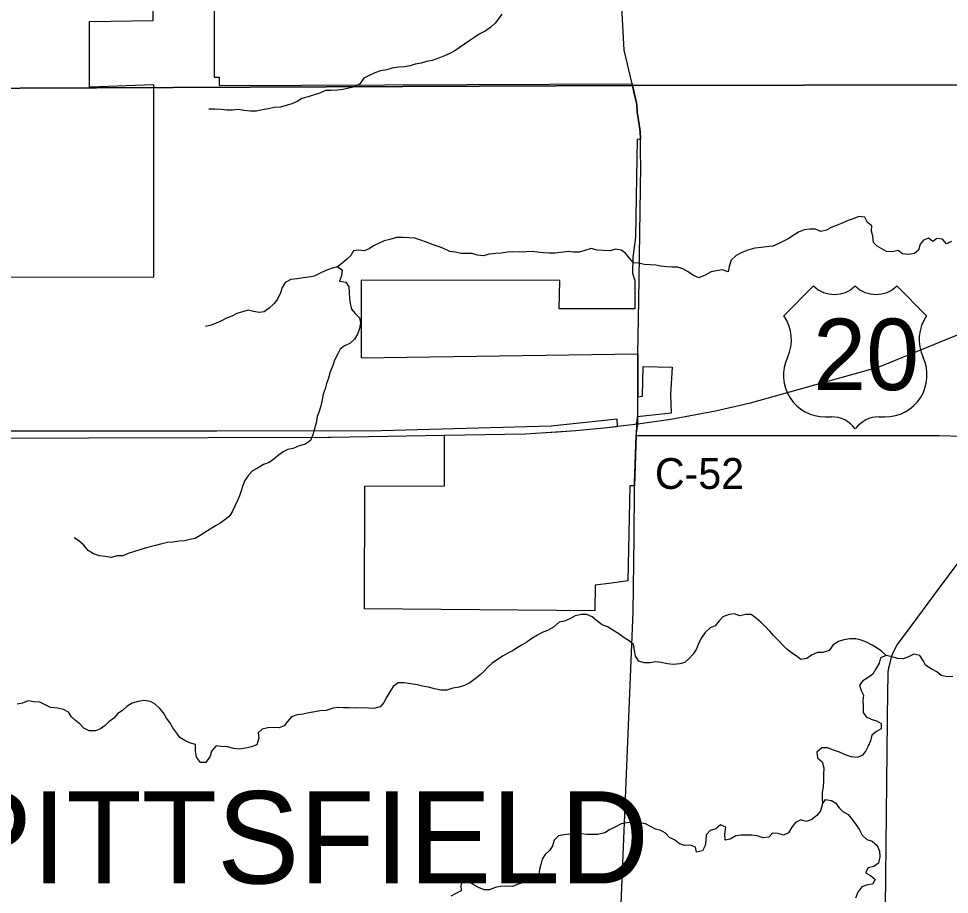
# Model space of a CAD drawing. Extents: x 1857828 to 2277390, y 930619 to 1324581.
# Drawn here: x 2040223 to 2049301, y 1185158 to 1193698 of the extents above; entities that cross this region are included whole.
import ezdxf

# ---------------------------------------------------------------- set-up
doc = ezdxf.new("R2010")
doc.units = 0
for name, color, linetype in [('GM_X_Corporation', 7, 'Continuous'), ('GM_X_County_Road', 7, 'Continuous'), ('GM_X_County_Road_Text', 7, 'Continuous'), ('GM_X_Minor_River', 7, 'Continuous'), ('GM_X_State_Route', 7, 'Continuous'), ('GM_X_Township', 7, 'Continuous'), ('GM_X_Township_Text', 7, 'Continuous'), ('GM_X_US_Location', 7, 'Continuous'), ('GM_X_US_Route', 7, 'Continuous'), ('GM_X_US_Shield', 7, 'Continuous')]:
    doc.layers.add(name, color=color, linetype=linetype)

msp = doc.modelspace()

# ---------------------------------------------------------------- linework, layer by layer
at = {"layer": 'GM_X_Corporation'}
for points in [[(2038354.2, 1191177.3), (2041543.4, 1191179.4), (2041543.6, 1193050.9), (2040914.7, 1193029), (2040914.7, 1193668.4), (2041535, 1193679.2), (2041535.1, 1194887.4), (2041706.6, 1194883.3), (2041730.8, 1195709), (2040285.7, 1195322.2), (2040285.6, 1195612.6), (2037965.9, 1195665.2)], [(2042130.6, 1193940.3), (2042130.5, 1193127.5), (2042180.5, 1193127.5), (2042180.5, 1193045.9), (2046206.9, 1193062.9), (2046210.9, 1193045.7), (2046253.4, 1192860.8), (2046257.8, 1192785.9), (2046269.7, 1192706.9), (2046286.5, 1192596.6), (2046290.1, 1192521.2), (2046255.2, 1192519.9), (2046250.9, 1192152.1), (2046241.1, 1191566.9), (2046212.7, 1191367.3), (2046210.2, 1191217.3), (2046234, 1191144.7), (2046234.3, 1190867.2), (2045496.9, 1190869.1), (2045501.6, 1191145.6), (2043563.9, 1191147.8), (2043563.8, 1190391.8), (2046263.3, 1190429), (2046262.1, 1190009.6), (2046309.8, 1190015.4), (2046314.8, 1190305.1), (2046598.7, 1190300.2), (2046581.9, 1190033.7), (2046588.7, 1189851.3), (2046256.4, 1189815.7), (2046250.1, 1189745.1), (2046246.3, 1189634.3), (2046230.6, 1189141.7), (2046183.3, 1189140.6), (2046166.6, 1188214.6), (2046006.2, 1188194.6), (2045845.9, 1188174.5), (2045842.5, 1187924.6), (2043597.7, 1187941.7), (2043599.5, 1189140.4), (2044377.4, 1189143.4), (2044375.9, 1189636.1), (2045164.5, 1189650.5), (2045366.1, 1189662.6), (2045659.1, 1189680.3), (2045967.9, 1189711.9), (2046063.6, 1189723.2), (2046061.7, 1189793.5), (2045417.3, 1189723.9), (2043763.9, 1189678.5), (2042155.9, 1189676), (2037128.9, 1189676.6)]]:
    msp.add_lwpolyline(points, dxfattribs=at)
at = {"layer": 'GM_X_County_Road'}
for points in [[(2046246.3, 1189634.3), (2047395.4, 1189632.2), (2049204.7, 1189632.2), (2050293.4, 1189600.3)], [(2048671.5, 1184425.9), (2048694.2, 1186551.3), (2048702.2, 1187148.8), (2048703.7, 1187277.1), (2048705.5, 1187325.3), (2048709.4, 1187367.4), (2048719.3, 1187403.5), (2048737.1, 1187471.7), (2048748.9, 1187505.9), (2048766.8, 1187544), (2048792.6, 1187592.2), (2048882.2, 1187710.8), (2049206.6, 1188149), (2050293.4, 1189600.3)]]:
    msp.add_lwpolyline(points, dxfattribs=at)
at = {"layer": 'GM_X_Minor_River'}
for points in [[(2044936.9, 1193740.7), (2044903, 1193696.5), (2044871.1, 1193654.4), (2044829.2, 1193614.2), (2044775.3, 1193576.1), (2044715.3, 1193547.9), (2044671.4, 1193517.8), (2044623.4, 1193483.6), (2044573.5, 1193447.5), (2044521.6, 1193413.3), (2044477.7, 1193385.2), (2044429.7, 1193359.1), (2044375.8, 1193334.9), (2044327.8, 1193314.8), (2044257.9, 1193288.6), (2044201.9, 1193280.6), (2044149.9, 1193262.4), (2044091.9, 1193252.3), (2044042, 1193238.2), (2043986, 1193228.1), (2043928, 1193224), (2043868, 1193213.9), (2043814, 1193199.8), (2043754, 1193189.7), (2043698.1, 1193169.6), (2043636.1, 1193141.4), (2043590.2, 1193117.3), (2043550.3, 1193061.1), (2043498.4, 1193032.9), (2043444.4, 1193020.8), (2043390.4, 1193006.7), (2043334.4, 1193000.6), (2043272.4, 1192998.6), (2043216.4, 1192998.5), (2043162.5, 1192972.3), (2043106.5, 1192954.2), (2043046.6, 1192936.1), (2042986.6, 1192919.9), (2042938.6, 1192889.8), (2042888.7, 1192867.7)], [(2042888.7, 1192867.7), (2042832.7, 1192849.6), (2042776.8, 1192833.4), (2042716.8, 1192831.3), (2042660.8, 1192819.2), (2042602.8, 1192807.1), (2042542.8, 1192797), (2042484.8, 1192794.9), (2042424.8, 1192802.9), (2042364.8, 1192810.8), (2042308.8, 1192806.7), (2042252.8, 1192806.6), (2042200.7, 1192812.6), (2042132.7, 1192816.5), (2042078.7, 1192814.4)], [(2049322.5, 1191523.6), (2049274.5, 1191501.5), (2049234.4, 1191547.6), (2049180.4, 1191555.5), (2049138.5, 1191525.4), (2049098.4, 1191557.4), (2049048.4, 1191537.3), (2049016.5, 1191497.1), (2049000.7, 1191441), (2048962.7, 1191406.8), (2048902.8, 1191398.8), (2048844.7, 1191404.7), (2048800.6, 1191436.7), (2048744.7, 1191424.6), (2048686.7, 1191428.5), (2048642.6, 1191454.5), (2048598.5, 1191478.5), (2048560.4, 1191514.5), (2048556.3, 1191576.7), (2048542.2, 1191624.8), (2048546.1, 1191676.9), (2048504, 1191708.9), (2048477.9, 1191761), (2048419.8, 1191768.9), (2048363.9, 1191744.8), (2048305.9, 1191726.7), (2048256, 1191702.6), (2048206, 1191684.4), (2048148.1, 1191660.3), (2048104.1, 1191636.2), (2048046.1, 1191622.1), (2047996.1, 1191644), (2047940.1, 1191644), (2047886.1, 1191639.9), (2047830.1, 1191615.7), (2047778.2, 1191583.6), (2047736.3, 1191555.4), (2047684.3, 1191527.3), (2047630.4, 1191503.2), (2047578.4, 1191479.1), (2047518.4, 1191472.9), (2047464.4, 1191466.9), (2047404.5, 1191458.8), (2047334.5, 1191438.6), (2047276.5, 1191418.5), (2047222.6, 1191388.3), (2047174.7, 1191344.1), (2047152.9, 1191282), (2047143, 1191229.8), (2047086.9, 1191247.8), (2047028.9, 1191237.7), (2046977, 1191229.6), (2046919, 1191197.4), (2046859.1, 1191169.3)], [(2046859.1, 1191169.3), (2046807, 1191193.3), (2046752.9, 1191229.3), (2046702.9, 1191259.3), (2046652.8, 1191275.2), (2046596.8, 1191273.2), (2046542.8, 1191277.1), (2046486.8, 1191285), (2046436.8, 1191293), (2046384.7, 1191296.9), (2046326.7, 1191300.8), (2046270.7, 1191314.8), (2046220.7, 1191316.7), (2046180.6, 1191362.8), (2046142.4, 1191410.8), (2046100.4, 1191440.8), (2046048.3, 1191448.8), (2045990.4, 1191434.7), (2045924.4, 1191436.6), (2045866.4, 1191440.5), (2045808.3, 1191456.5), (2045746.3, 1191436.3), (2045690.4, 1191420.2), (2045636.4, 1191420.1), (2045582.3, 1191426.1), (2045512.4, 1191417.9), (2045454.4, 1191409.9), (2045402.4, 1191409.8), (2045338.4, 1191415.7), (2045288.3, 1191421.6), (2045224.3, 1191427.6), (2045174.3, 1191425.5), (2045108.3, 1191421.4), (2045050.3, 1191425.3), (2044992.3, 1191419.2), (2044930.3, 1191411.1), (2044876.3, 1191407), (2044812.3, 1191400.9), (2044756.4, 1191384.8), (2044700.3, 1191392.7), (2044646.3, 1191408.7), (2044594.3, 1191406.6), (2044544.3, 1191408.6), (2044482.2, 1191420.5), (2044430.2, 1191426.4), (2044362.1, 1191458.4), (2044314.1, 1191474.4), (2044256, 1191496.3), (2044200, 1191518.3), (2044147.9, 1191538.3), (2044087.9, 1191556.3), (2044029.9, 1191560.2), (2043969.9, 1191564.1), (2043907.8, 1191564), (2043843.9, 1191543.9), (2043787.9, 1191529.8), (2043734, 1191505.6), (2043686, 1191481.5), (2043642.1, 1191453.4), (2043592.1, 1191433.2), (2043540.1, 1191439.2), (2043490.1, 1191435.1), (2043464.2, 1191389), (2043420.3, 1191348.8), (2043376.4, 1191310.6), (2043334.4, 1191278.5), (2043270.5, 1191262.4), (2043220.5, 1191240.3), (2043156.6, 1191212.1), (2043106.6, 1191188), (2043052.7, 1191175.9), (2043000.7, 1191169.8), (2042938.7, 1191159.7), (2042878.7, 1191153.6), (2042822.7, 1191125.4), (2042794.9, 1191077.3), (2042777, 1191023.1), (2042749.1, 1190960.9), (2042717.2, 1190918.8), (2042667.3, 1190874.6), (2042619.4, 1190838.4), (2042569.4, 1190832.4), (2042513.4, 1190842.3), (2042461.3, 1190856.3), (2042405.4, 1190838.1), (2042351.4, 1190824), (2042301.5, 1190795.9), (2042251.5, 1190775.8), (2042203.6, 1190751.6), (2042149.6, 1190729.5), (2042101.6, 1190709.4), (2042045.7, 1190697.3)], [(2043334.4, 1191278.5), (2043378.5, 1191248.5), (2043372.7, 1191190.4), (2043352.8, 1191138.2), (2043414.8, 1191128.3), (2043444.9, 1191084.2), (2043447, 1191028.1), (2043451.2, 1190969.9), (2043457.3, 1190919.8), (2043471.4, 1190863.7), (2043505.5, 1190821.7), (2043549.6, 1190781.6), (2043557.7, 1190731.5), (2043547.9, 1190677.4), (2043528, 1190621.2), (2043500.1, 1190571.1), (2043452.2, 1190528.9), (2043402.3, 1190508.8), (2043360.3, 1190474.6), (2043336.4, 1190428.5), (2043304.6, 1190368.3), (2043286.7, 1190314.1), (2043262.8, 1190254), (2043245, 1190191.8), (2043225.1, 1190139.6), (2043213.2, 1190087.5), (2043195.3, 1190035.3), (2043185.5, 1189981.2), (2043169.6, 1189921), (2043155.7, 1189866.9), (2043133.8, 1189818.7), (2043124, 1189756.6), (2043110.1, 1189698.4), (2043094.2, 1189640.2), (2043070.4, 1189584.1), (2043020.4, 1189547.9), (2042960.5, 1189533.8), (2042900.5, 1189507.6), (2042848.6, 1189497.6), (2042804.6, 1189473.4), (2042754.7, 1189437.3), (2042712.8, 1189403.1), (2042666.8, 1189371), (2042612.9, 1189348.9), (2042560.9, 1189318.7), (2042505, 1189288.6), (2042465.1, 1189246.4), (2042431.2, 1189194.2), (2042409.3, 1189144.1), (2042393.4, 1189093.9), (2042377.5, 1189045.8), (2042353.7, 1188993.6), (2042331.8, 1188945.5), (2042307.9, 1188895.3), (2042280, 1188845.2), (2042234.1, 1188811), (2042190.2, 1188778.9), (2042144.2, 1188750.8), (2042092.3, 1188718.6), (2042040.3, 1188688.5), (2041994.4, 1188656.3), (2041946.5, 1188630.2), (2041892.5, 1188620.1), (2041840.5, 1188606), (2041790.5, 1188603.9), (2041728.5, 1188591.8), (2041674.5, 1188589.7), (2041618.6, 1188577.6), (2041558.6, 1188559.5), (2041506.6, 1188547.4), (2041456.6, 1188533.3), (2041404.7, 1188517.1), (2041354.7, 1188503.1), (2041290.7, 1188480.9), (2041240.8, 1188460.8), (2041184.8, 1188458.7), (2041124.8, 1188444.6), (2041066.8, 1188454.5), (2041010.8, 1188458.4), (2040952.7, 1188480.4), (2040902.6, 1188512.4), (2040858.5, 1188564.5), (2040810.4, 1188604.5), (2040764.3, 1188636.5)], [(2048683.8, 1187489.1), (2048639.7, 1187531.1), (2048597.7, 1187559.1), (2048549.6, 1187589.1), (2048493.5, 1187617.1), (2048439.5, 1187637.1), (2048389.4, 1187649), (2048329.4, 1187651), (2048273.4, 1187638.9), (2048219.5, 1187624.7), (2048167.5, 1187590.6), (2048129.7, 1187536.4), (2048067.7, 1187518.3), (2048013.7, 1187518.2), (2047957.8, 1187490.1), (2047911.8, 1187459.9), (2047853.8, 1187449.8), (2047805.8, 1187485.8), (2047761.7, 1187513.8), (2047717.6, 1187549.8), (2047675.5, 1187587.9), (2047631.4, 1187635.9), (2047585.3, 1187682), (2047549.2, 1187724), (2047509.1, 1187768.1), (2047467, 1187810.1), (2047418.9, 1187850.1), (2047368.8, 1187886.2), (2047316.8, 1187888.1), (2047258.8, 1187876), (2047206.7, 1187893.9), (2047154.8, 1187887.8), (2047092.8, 1187863.7), (2047054.9, 1187825.6), (2047017, 1187777.4), (2046969, 1187757.3), (2046919.1, 1187713.1), (2046885.3, 1187658.9), (2046857.4, 1187610.8), (2046835.5, 1187552.6), (2046801.6, 1187500.4), (2046759.7, 1187454.2), (2046721.8, 1187420.1), (2046671.8, 1187406), (2046607.8, 1187399.9), (2046551.8, 1187407.8), (2046489.8, 1187419.8), (2046437.8, 1187425.7), (2046379.8, 1187415.6), (2046323.8, 1187417.6), (2046273.7, 1187433.5), (2046239.6, 1187479.6), (2046229.5, 1187539.7), (2046219.3, 1187595.8), (2046179.2, 1187631.8), (2046129.2, 1187659.8), (2046077.1, 1187697.9), (2046019, 1187733.9), (2045966.9, 1187765.9), (2045914.9, 1187787.8), (2045860.8, 1187829.9), (2045816.7, 1187863.9), (2045766.6, 1187887.9), (2045714.6, 1187887.8), (2045652.6, 1187873.7), (2045606.7, 1187847.6), (2045546.7, 1187823.4), (2045494.8, 1187811.3), (2045438.9, 1187765.1), (2045382.9, 1187730.9), (2045331, 1187710.8), (2045283, 1187686.7), (2045229.1, 1187652.5), (2045179.2, 1187616.4), (2045133.2, 1187592.3), (2045085.3, 1187562.1), (2045039.4, 1187534), (2044995.4, 1187509.9), (2044949.5, 1187485.8), (2044895.5, 1187449.6), (2044843.6, 1187413.4), (2044797.7, 1187369.3), (2044761.8, 1187333.1), (2044721.9, 1187295), (2044676, 1187258.8), (2044624, 1187220.6), (2044572.1, 1187194.5), (2044520.1, 1187180.4), (2044458.2, 1187168.3), (2044400.2, 1187148.2), (2044340.2, 1187150.1), (2044280.1, 1187164), (2044222.1, 1187178), (2044164.1, 1187187.9), (2044110, 1187201.9), (2044048, 1187211.8), (2043984, 1187219.7), (2043926, 1187221.6), (2043878, 1187185.5), (2043844.2, 1187133.3), (2043816.3, 1187083.2)], [(2049336.4, 1187281.5), (2049282.4, 1187279.4), (2049222.3, 1187291.4), (2049180.2, 1187329.4), (2049124.2, 1187357.4), (2049072.1, 1187391.4), (2049042, 1187443.5), (2049011.9, 1187487.6), (2048955.8, 1187499.5), (2048903.9, 1187475.4), (2048849.9, 1187455.2), (2048793.9, 1187459.2), (2048741.9, 1187473.1), (2048683.8, 1187489.1), (2048629.9, 1187464.9), (2048618, 1187412.8), (2048584.1, 1187358.6), (2048556.2, 1187304.5), (2048508.3, 1187272.3), (2048456.4, 1187242.2), (2048424.5, 1187200), (2048442.6, 1187147.9), (2048464.7, 1187099.8), (2048456.8, 1187049.7), (2048459, 1186993.6), (2048459.1, 1186933.4), (2048489.2, 1186889.4), (2048537.3, 1186867.4), (2048591.3, 1186849.4), (2048635.4, 1186823.4), (2048635.5, 1186773.3), (2048591.5, 1186745.2), (2048543.6, 1186711), (2048531.7, 1186656.9), (2048507.9, 1186602.7), (2048486, 1186556.6), (2048454.1, 1186516.4), (2048404.1, 1186492.3), (2048344.1, 1186500.2), (2048294.1, 1186516.2), (2048230, 1186544.2), (2048171.9, 1186564.1), (2048113.9, 1186586.1), (2048055.9, 1186588), (2048008, 1186545.9), (2048016.1, 1186489.7), (2048062.2, 1186451.7), (2048078.3, 1186391.6), (2048074.5, 1186323.4), (2048074.6, 1186269.3), (2048068.8, 1186203.1), (2048060.9, 1186153), (2048061, 1186096.9), (2048065.1, 1186040.7), (2048045.3, 1185974.6), (2048007.4, 1185926.4), (2047959.5, 1185888.2), (2047905.5, 1185870.1), (2047853.5, 1185886.1), (2047801.5, 1185857.9), (2047765.6, 1185813.8), (2047733.8, 1185759.6), (2047683.8, 1185735.5), (2047631.8, 1185753.4), (2047577.8, 1185755.4), (2047539.8, 1185717.2), (2047485.8, 1185711.1), (2047425.8, 1185729.1), (2047375.8, 1185737), (2047323.8, 1185737), (2047269.8, 1185734.9), (2047219.8, 1185728.8), (2047163.9, 1185696.6), (2047113.9, 1185688.5), (2047111.7, 1185746.7), (2047121.6, 1185812.8), (2047069.5, 1185836.8)], [(2043816.3, 1187083.2), (2043786.4, 1187031), (2043750.5, 1186986.8), (2043688.5, 1186970.7), (2043634.5, 1186972.6), (2043576.5, 1186976.6), (2043506.5, 1186974.5), (2043448.5, 1186976.4), (2043392.5, 1186978.3), (2043340.5, 1186982.2), (2043290.5, 1186974.2), (2043224.5, 1186950), (2043162.5, 1186947.9), (2043112.5, 1186937.8), (2043054.6, 1186929.7), (2042998.6, 1186915.6), (2042938.6, 1186909.5), (2042884.6, 1186889.4), (2042846.7, 1186845.2), (2042812.8, 1186803.1), (2042764.9, 1186780.9), (2042710.9, 1186784.9), (2042654.9, 1186780.8), (2042598.9, 1186768.7), (2042561, 1186732.5), (2042565.1, 1186680.4), (2042545.2, 1186618.2), (2042493.3, 1186596.1), (2042437.3, 1186584), (2042373.3, 1186575.9), (2042323.3, 1186581.8), (2042261.3, 1186597.8), (2042199.2, 1186601.7), (2042149.2, 1186605.6), (2042103.3, 1186555.4), (2042091.4, 1186505.3), (2042049.6, 1186445.1), (2041997.6, 1186445.1), (2041959.5, 1186495.1), (2041947.3, 1186555.2), (2041947.2, 1186621.4), (2041891.1, 1186637.3), (2041845.1, 1186659.3), (2041797, 1186689.3), (2041764.9, 1186731.4), (2041726.8, 1186781.5), (2041698.6, 1186835.6), (2041664.5, 1186877.6), (2041636.4, 1186927.7), (2041600.3, 1186971.7), (2041554.2, 1187011.8), (2041508.1, 1187039.8), (2041448.1, 1187047.7), (2041388.1, 1187037.6), (2041332.2, 1187023.5), (2041280.2, 1186991.3), (2041236.3, 1186951.2), (2041190.4, 1186921), (2041152.5, 1186876.9), (2041104.6, 1186840.7), (2041068.6, 1186804.6), (2041022.7, 1186772.4), (2040974.7, 1186754.3), (2040912.7, 1186752.2), (2040860.7, 1186778.2), (2040820.6, 1186820.3), (2040778.5, 1186854.3), (2040740.4, 1186890.3), (2040708.3, 1186934.4), (2040662.2, 1186960.4), (2040602.2, 1186974.3), (2040534.2, 1186980.2), (2040482.1, 1187008.2), (2040430, 1187032.2), (2040372, 1187036.1), (2040316, 1187044.1), (2040262, 1187023.9), (2040210.1, 1187011.8)], [(2048065.1, 1186040.7), (2048093, 1186084.9), (2048153.1, 1186074.9), (2048195.1, 1186046.9), (2048227.2, 1186002.9), (2048263.3, 1185966.8), (2048313.4, 1185936.8), (2048353.5, 1185888.8), (2048389.6, 1185840.7), (2048421.7, 1185794.7), (2048451.9, 1185734.6), (2048496, 1185694.5), (2048548, 1185676.6), (2048596.1, 1185636.5), (2048620.3, 1185580.4), (2048624.4, 1185524.3), (2048610.5, 1185462.1), (2048564.6, 1185430), (2048508.6, 1185417.9), (2048482.7, 1185367.7), (2048532.8, 1185341.7), (2048576.9, 1185303.7), (2048553, 1185257.6), (2048503, 1185251.5), (2048447.1, 1185231.3), (2048409.2, 1185179.2), (2048385.3, 1185123)], [(2047069.5, 1185836.8), (2047023.6, 1185796.7), (2046967.6, 1185782.6), (2046927.7, 1185738.4), (2046925.9, 1185684.3), (2046920, 1185634.1), (2046892.1, 1185582), (2046836.1, 1185569.9), (2046826, 1185620), (2046776, 1185637.9), (2046717.9, 1185635.8), (2046669.9, 1185651.8), (2046619.8, 1185689.8), (2046571.8, 1185711.8), (2046531.7, 1185753.9), (2046485.6, 1185779.9), (2046435.6, 1185795.8), (2046387.5, 1185821.8), (2046337.4, 1185845.8), (2046277.4, 1185855.7), (2046215.4, 1185859.7), (2046159.4, 1185857.6), (2046101.4, 1185847.5), (2046039.5, 1185815.3), (2045985.5, 1185789.2), (2045939.6, 1185759), (2045873.6, 1185740.9), (2045815.6, 1185742.8), (2045765.6, 1185740.7), (2045709.6, 1185748.7), (2045657.6, 1185742.6), (2045597.6, 1185744.5), (2045539.6, 1185738.4), (2045487.6, 1185728.3), (2045445.7, 1185686.1), (2045429.8, 1185632), (2045405.9, 1185587.9), (2045358, 1185547.7), (2045328.1, 1185501.5), (2045318.2, 1185449.4), (2045302.4, 1185401.3), (2045292.5, 1185337.1), (2045262.6, 1185292.9), (2045202.6, 1185280.8), (2045150.6, 1185272.8), (2045094.7, 1185256.6), (2045040.7, 1185236.5), (2044986.7, 1185238.4), (2044924.7, 1185236.3), (2044870.7, 1185224.2), (2044816.8, 1185204.1), (2044764.8, 1185204), (2044708.7, 1185224), (2044656.6, 1185254), (2044614.6, 1185282), (2044562.5, 1185300), (2044536.6, 1185249.8), (2044538.8, 1185191.7), (2044488.8, 1185165.5), (2044438.9, 1185139.4)]]:
    msp.add_lwpolyline(points, dxfattribs=at)
at = {"layer": 'GM_X_State_Route'}
for points in [[(2046224.7, 1192985.3), (2046210.8, 1193045.7), (2046206.9, 1193062.9), (2046130.5, 1193392), (2046100.3, 1193934.1), (2046109.9, 1194281.7)], [(2046271.6, 1190950.4), (2046292.5, 1192257.7), (2046288.9, 1192390.6), (2046290.1, 1192472.1), (2046290.1, 1192521.2), (2046286.5, 1192596.7), (2046269.7, 1192706.9), (2046257.8, 1192785.9), (2046253.4, 1192860.8), (2046224.7, 1192985.3)], [(2046263.3, 1190322.5), (2046263.3, 1190429), (2046271.6, 1190950.4)], [(2046263.2, 1189799.3), (2046263.3, 1190322.5)], [(2046263.2, 1189746.9), (2046263.2, 1189799.3)], [(2046231.4, 1189166.7), (2046246.3, 1189634.3), (2046263.2, 1189746.9)], [(2046230.5, 1189113.8), (2046230.6, 1189141.7), (2046231.4, 1189166.7)], [(2045973.7, 1179274.4), (2045973.7, 1179274.4), (2046070.8, 1184357.5), (2046217.8, 1187911.3), (2046227.8, 1188639.9), (2046230.5, 1189113.8)]]:
    msp.add_lwpolyline(points, dxfattribs=at)
at = {"layer": 'GM_X_Township'}
msp.add_lwpolyline([(2060293.5, 1215682.6), (2060204.5, 1207259), (2060140.1, 1201171.9), (2060131.4, 1200354.3), (2060127.4, 1199971.2), (2060075, 1195021.5), (2060042.5, 1193100.2), (2056703.2, 1193080.4), (2052995.6, 1193078.3), (2052904.5, 1193058.9), (2046210.9, 1193045.7), (2035008.9, 1192996), (2032348.2, 1192998.4), (2032344.7, 1193489.1), (2032473.9, 1199136.9), (2032547.8, 1208286.9), (2032612.5, 1216299.5)], dxfattribs=at)
msp.add_lwpolyline([(2032205.6, 1165869.8), (2032242.9, 1167507.3), (2032280.7, 1179370.6), (2032308.8, 1188668.3), (2032348.2, 1192998.4), (2035008.9, 1192996), (2046210.9, 1193045.7), (2052904.5, 1193058.9), (2052995.6, 1193078.3), (2056703.2, 1193080.4), (2060042.5, 1193100.2), (2060012.3, 1189566.5), (2060010.5, 1189354.8), (2059891.2, 1179592.7), (2059723, 1165821.7), (2056292.9, 1165820.7), (2053083.2, 1165828.5), (2051079.7, 1165829.8), (2046516.3, 1165826.4), (2039516.1, 1165835.1), (2032339.2, 1165871.5)], close=True, dxfattribs=at)
at = {"layer": 'GM_X_US_Route'}
for points in [[(2047344.5, 1189946.8), (2047362.2, 1189950.9), (2048617.6, 1190303.7), (2049451.5, 1190644.8), (2049987.7, 1190918.7), (2050815.5, 1191364.6), (2051408, 1191754.1), (2052001.9, 1192217.7), (2052493.9, 1192647.1), (2052904.5, 1193058.9), (2053100.5, 1193255.4), (2054286, 1194721.6), (2054677.9, 1195170.3)], [(2046263.2, 1189746.9), (2046584.9, 1189792.4), (2047020.6, 1189872.1), (2047344.5, 1189946.8)], [(2045478.5, 1189669.4), (2045659.1, 1189680.3), (2045967.9, 1189711.9), (2046054.4, 1189722.1)], [(2046054.4, 1189722.1), (2046063.7, 1189723.1), (2046263.2, 1189746.9)], [(2029642.3, 1187555.3), (2030062.9, 1187709.6), (2030488.5, 1187873), (2031240.5, 1188195.2), (2031905, 1188494.1), (2032308.8, 1188668.3), (2032492.6, 1188737.7), (2032893.5, 1188881.4), (2033362.5, 1189039.6), (2033665.6, 1189132.6), (2034184.5, 1189274.2), (2034545.1, 1189340), (2035033.8, 1189458.5), (2035596.7, 1189529.1), (2036111.1, 1189571.4), (2036696, 1189591.8), (2038568.3, 1189602.8), (2043239.7, 1189615.3), (2043271.1, 1189615.9)], [(2043271.1, 1189615.9), (2044375.1, 1189636.1)], [(2044375.1, 1189636.1), (2045164.4, 1189650.5), (2045366.1, 1189662.6), (2045373.6, 1189663.1)], [(2045373.6, 1189663.1), (2045478.5, 1189669.4)]]:
    msp.add_lwpolyline(points, dxfattribs=at)
at = {"layer": 'GM_X_US_Shield'}
for p, q in [((2047977.1, 1191091.1), (2047687, 1190801)), ((2049079.2, 1190801), (2048789.2, 1191091.1)), ((2048093.1, 1189814.9), (2048151.1, 1189814.9)), ((2048615.2, 1189814.9), (2048673.2, 1189814.9))]:
    msp.add_line(p, q, dxfattribs=at)
for centre, radius, start, end in [((2048180.1, 1191298.2), 290, 225.573, 314.427), ((2048586.2, 1191298.2), 290, 225.573, 314.427), ((2047354.4, 1190568.1), 406.1, 334.54712, 35.00093), ((2049411.9, 1190568.1), 406.1, 144.99907, 205.45288), ((2048088.6, 1190220.9), 406.1, 154.83192, 270.63826), ((2048677.7, 1190220.9), 406.1, 269.36174, 25.16808), ((2048151.1, 1189524.9), 290, 36.8699, 90), ((2048615.2, 1189524.9), 290, 90, 143.1301)]:
    msp.add_arc(centre, radius, start, end, dxfattribs=at)

# ---------------------------------------------------------------- texts
at = {"layer": 'GM_X_County_Road_Text'}
msp.add_text('C-52', height=300, rotation=0.00001, dxfattribs=at).set_placement((2046429.5, 1189112.4))
at = {"layer": 'GM_X_Township_Text'}
msp.add_text('PITTSFIELD', height=900, rotation=0.00001, dxfattribs=at).set_placement((2039551.4, 1185264.5))
at = {"layer": 'GM_X_US_Location'}
for s in ['/', '0']:
    msp.add_text(s, height=1, dxfattribs=at).set_placement((2048382.8, 1190418.5))
msp.add_text('20', height=1, rotation=0.00001, dxfattribs=at).set_placement((2048176.4, 1190211.5))
at = {"layer": 'GM_X_US_Shield'}
msp.add_text('20', height=696.1, dxfattribs=at).set_placement((2047971.6, 1190075.9))

doc.saveas('drawing.dxf')
